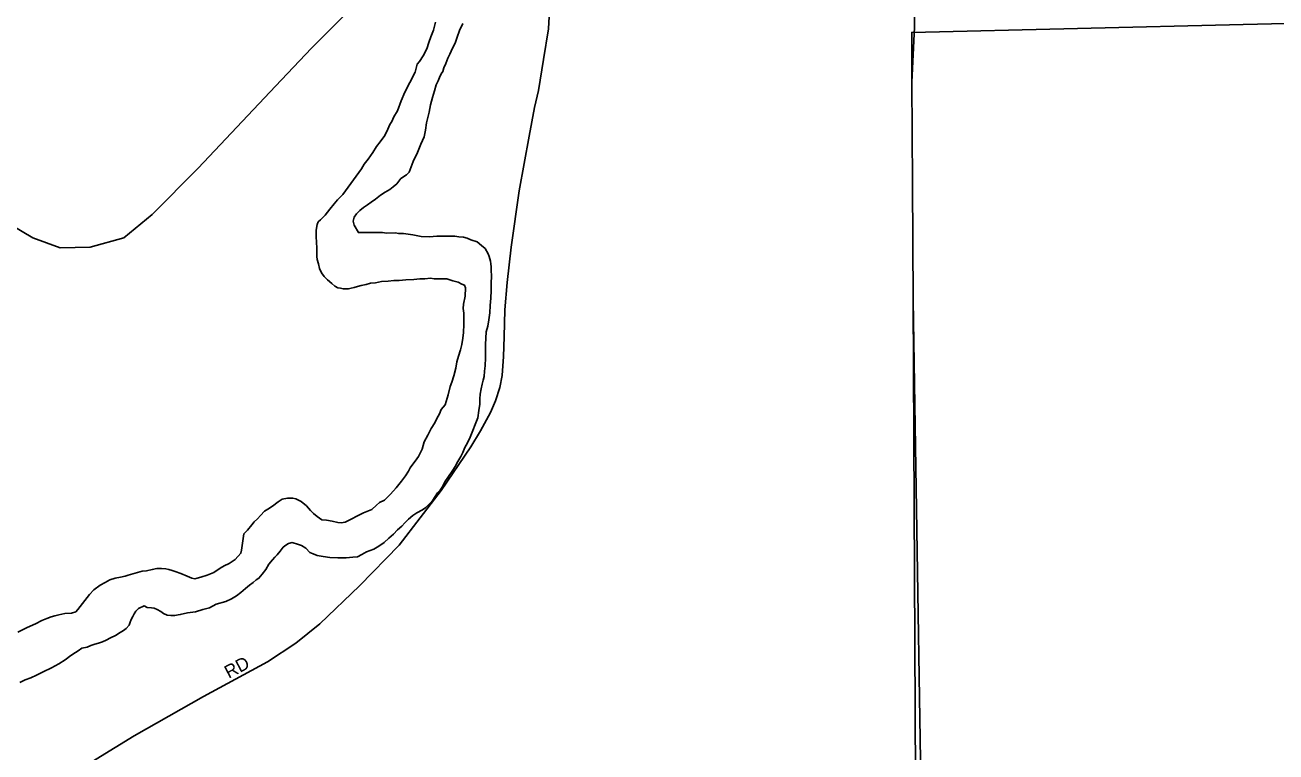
# Model space of a CAD drawing. Extents: x -561 to 1170, y 0 to 846.
# Drawn here: x 457.18 to 470.14, y 209.86 to 217.39 of the extents above; entities that cross this region are included whole.
import ezdxf

# ---------------------------------------------------------------- set-up
doc = ezdxf.new("R2010")
doc.units = 0
for name, color, linetype in [('GM_X_City_Street', 7, 'Continuous'), ('GM_X_City_Street_Text', 7, 'Continuous'), ('GM_X_County', 7, 'Continuous'), ('GM_X_Major_River', 7, 'Continuous')]:
    doc.layers.add(name, color=color, linetype=linetype)

msp = doc.modelspace()

# ---------------------------------------------------------------- linework, layer by layer
at = {"layer": 'GM_X_City_Street'}
for points in [[(466.396, 217.369), (466.387, 220.42), (466.387, 220.476)], [(459.774, 216.756), (460.147, 217.151), (461.657, 218.659), (461.874, 218.92)], [(457.476, 209.512), (458.309, 210.024), (459.029, 210.433), (459.691, 210.791), (459.986, 210.985), (460.234, 211.186), (460.644, 211.578), (461.054, 212.001), (461.49, 212.568), (461.799, 213.021), (461.899, 213.187), (462.004, 213.374), (462.054, 213.496), (462.098, 213.636), (462.124, 213.76), (462.137, 213.954), (462.143, 214.161), (462.15, 214.44), (462.176, 214.721), (462.218, 215.088), (462.3, 215.672), (462.403, 216.238), (462.46, 216.537), (462.499, 216.711), (462.553, 217.034), (462.603, 217.352), (462.619, 217.607)], [(466.427, 207.661), (466.46, 209.772), (466.382, 214.541), (466.375, 215.749), (466.37, 216.798), (466.396, 217.369)], [(456.303, 215.75), (457.257, 215.185), (457.543, 215.082), (457.851, 215.089), (458.203, 215.185), (458.496, 215.427), (458.971, 215.907), (459.774, 216.756)]]:
    msp.add_lwpolyline(points, dxfattribs=at)
at = {"layer": 'GM_X_County'}
msp.add_lwpolyline([(466.148, 281.711), (466.276, 259.428), (466.313, 253.936), (466.279, 251.796), (466.28, 247.567), (466.28, 245.072), (466.408, 237.742), (466.848, 237.719), (471.546, 237.752), (478.016, 237.883), (478.739, 226.426), (478.848, 224.815), (479.164, 220.147), (479.331, 217.621), (477.752, 217.584), (469.804, 217.395), (466.368, 217.313), (466.37, 216.798), (466.375, 215.749), (466.382, 214.541), (466.407, 209.575)], dxfattribs=at)
at = {"layer": 'GM_X_Major_River'}
for points in [[(461.432, 217.42), (461.411, 217.338), (461.385, 217.268), (461.364, 217.208), (461.342, 217.143), (461.305, 217.072), (461.268, 217.012), (461.241, 216.985), (461.22, 216.903), (461.167, 216.794), (461.113, 216.696), (461.076, 216.604), (461.039, 216.5), (461.002, 216.44), (460.98, 216.392), (460.959, 216.359), (460.938, 216.31), (460.906, 216.245), (460.858, 216.179), (460.82, 216.13), (460.783, 216.07), (460.735, 215.999), (460.692, 215.95), (460.665, 215.901), (460.611, 215.825), (460.472, 215.634), (460.418, 215.579), (460.381, 215.536), (460.338, 215.481), (460.29, 215.421), (460.241, 215.372), (460.215, 215.35), (460.204, 215.323), (460.194, 215.263), (460.194, 215.204), (460.2, 215.133), (460.201, 215.084), (460.201, 215.041), (460.201, 214.992), (460.207, 214.96)], [(460.207, 214.96), (460.201, 214.992), (460.201, 215.041), (460.201, 215.084), (460.2, 215.133), (460.194, 215.204), (460.194, 215.263), (460.204, 215.323), (460.215, 215.35), (460.241, 215.372), (460.29, 215.421), (460.338, 215.481), (460.381, 215.536), (460.418, 215.579), (460.472, 215.634), (460.611, 215.825), (460.665, 215.901), (460.692, 215.95), (460.735, 215.999), (460.783, 216.07), (460.82, 216.13), (460.858, 216.179), (460.906, 216.245), (460.938, 216.31), (460.959, 216.359), (460.98, 216.392), (461.002, 216.44), (461.039, 216.5), (461.076, 216.604), (461.113, 216.696), (461.167, 216.794), (461.22, 216.903), (461.241, 216.985), (461.268, 217.012), (461.305, 217.072), (461.342, 217.143), (461.364, 217.208), (461.385, 217.268), (461.411, 217.338), (461.432, 217.42)], [(461.959, 214.211), (461.975, 214.271), (461.985, 214.336), (461.996, 214.407), (462, 214.483), (462.005, 214.559), (462.01, 214.64), (462.009, 214.711), (462.014, 214.792), (462.008, 214.847), (462.008, 214.885), (462.007, 214.917), (462.002, 214.944), (461.99, 214.993), (461.979, 215.02), (461.946, 215.074), (461.908, 215.106), (461.864, 215.144), (461.799, 215.165), (461.761, 215.181), (461.723, 215.192), (461.674, 215.197), (461.631, 215.202), (461.582, 215.202), (461.522, 215.201), (461.446, 215.201), (461.371, 215.195), (461.284, 215.2), (461.197, 215.216), (461.099, 215.231), (461.05, 215.231), (461.018, 215.236), (460.926, 215.235), (460.882, 215.241), (460.828, 215.24), (460.768, 215.24), (460.714, 215.24), (460.671, 215.239), (460.633, 215.239), (460.589, 215.315), (460.578, 215.358), (460.588, 215.401), (460.615, 215.434), (460.647, 215.467), (460.685, 215.5), (460.728, 215.527), (460.766, 215.555), (460.809, 215.587), (460.863, 215.626), (460.911, 215.659), (460.96, 215.686), (460.992, 215.713), (461.03, 215.746), (461.073, 215.801), (461.132, 215.839), (461.159, 215.866), (461.201, 215.975), (461.244, 216.068), (461.281, 216.155), (461.313, 216.231), (461.328, 216.302), (461.338, 216.378), (461.365, 216.486), (461.38, 216.562), (461.401, 216.638), (461.422, 216.709), (461.438, 216.769), (461.459, 216.812), (461.475, 216.845), (461.491, 216.883), (461.507, 216.91), (461.518, 216.948), (461.539, 216.992), (461.56, 217.046), (461.581, 217.09), (461.608, 217.15), (461.635, 217.204), (461.656, 217.264), (461.682, 217.335), (461.714, 217.405)], [(461.714, 217.405), (461.682, 217.335), (461.656, 217.264), (461.635, 217.204), (461.608, 217.15), (461.581, 217.09), (461.56, 217.046), (461.539, 216.992), (461.518, 216.948), (461.507, 216.91), (461.491, 216.883), (461.475, 216.845), (461.459, 216.812), (461.438, 216.769), (461.422, 216.709), (461.401, 216.638), (461.38, 216.562), (461.365, 216.486), (461.338, 216.378), (461.328, 216.302), (461.313, 216.231), (461.281, 216.155), (461.244, 216.068), (461.201, 215.975), (461.159, 215.866), (461.132, 215.839), (461.073, 215.801), (461.03, 215.746), (460.992, 215.713), (460.96, 215.686), (460.911, 215.659), (460.863, 215.626), (460.809, 215.587), (460.766, 215.555), (460.728, 215.527), (460.685, 215.5), (460.647, 215.467), (460.615, 215.434), (460.588, 215.401), (460.578, 215.358), (460.589, 215.315), (460.633, 215.239), (460.671, 215.239), (460.714, 215.24), (460.768, 215.24), (460.828, 215.24), (460.882, 215.241), (460.926, 215.235), (461.018, 215.236), (461.05, 215.231), (461.099, 215.231), (461.197, 215.216), (461.284, 215.2), (461.371, 215.195), (461.446, 215.201), (461.522, 215.201), (461.582, 215.202), (461.631, 215.202), (461.674, 215.197), (461.723, 215.192), (461.761, 215.181), (461.799, 215.165), (461.864, 215.144), (461.908, 215.106), (461.946, 215.074), (461.979, 215.02), (461.99, 214.993), (462.002, 214.944), (462.007, 214.917), (462.008, 214.885), (462.008, 214.847), (462.014, 214.792), (462.009, 214.711), (462.01, 214.64), (462.005, 214.559), (462, 214.483), (461.996, 214.407), (461.985, 214.336), (461.975, 214.271), (461.959, 214.211)], [(460.207, 214.96), (460.218, 214.916), (460.23, 214.867), (460.252, 214.824), (460.279, 214.786), (460.312, 214.749), (460.356, 214.711), (460.389, 214.684), (460.421, 214.668), (460.448, 214.663), (460.476, 214.657), (460.503, 214.658), (460.53, 214.658), (460.557, 214.663), (460.589, 214.669), (460.622, 214.68), (460.66, 214.691), (460.714, 214.702), (460.757, 214.714), (460.811, 214.719), (460.871, 214.731), (460.941, 214.736), (461.001, 214.742), (461.055, 214.743), (461.125, 214.749), (461.207, 214.754), (461.271, 214.76), (461.32, 214.761), (461.38, 214.766), (461.418, 214.761), (461.45, 214.762), (461.505, 214.762), (461.548, 214.762), (461.613, 214.741), (461.668, 214.725), (461.706, 214.704), (461.733, 214.693), (461.744, 214.666), (461.739, 214.579), (461.724, 214.497), (461.719, 214.454), (461.725, 214.405), (461.725, 214.346), (461.726, 214.286), (461.721, 214.204), (461.716, 214.145), (461.706, 214.08), (461.69, 214.025), (461.669, 213.96), (461.653, 213.9), (461.643, 213.835), (461.622, 213.754), (461.601, 213.688), (461.585, 213.645), (461.564, 213.558), (461.533, 213.454), (461.49, 213.405), (461.474, 213.362), (461.447, 213.313), (461.426, 213.269), (461.388, 213.209), (461.351, 213.139), (461.314, 213.073), (461.293, 212.997), (461.255, 212.921), (461.223, 212.872), (461.196, 212.839), (461.17, 212.801), (461.154, 212.768), (461.122, 212.719), (461.079, 212.665), (461.025, 212.594), (460.966, 212.528), (460.902, 212.468), (460.853, 212.441), (460.821, 212.414), (460.772, 212.37), (460.686, 212.337), (460.497, 212.238), (460.454, 212.232), (460.421, 212.237), (460.361, 212.248), (460.302, 212.258), (460.253, 212.263), (460.204, 212.296), (460.166, 212.328), (460.138, 212.36), (460.094, 212.409), (460.04, 212.452), (460.013, 212.468), (459.985, 212.479), (459.953, 212.489), (459.899, 212.489), (459.844, 212.478), (459.801, 212.45), (459.742, 212.406), (459.694, 212.374), (459.661, 212.352), (459.618, 212.308), (459.586, 212.275), (459.554, 212.242)], [(459.554, 212.242), (459.586, 212.275), (459.618, 212.308), (459.661, 212.352), (459.694, 212.374), (459.742, 212.406), (459.801, 212.45), (459.844, 212.478), (459.899, 212.489), (459.953, 212.489), (459.985, 212.479), (460.013, 212.468), (460.04, 212.452), (460.094, 212.409), (460.138, 212.36), (460.166, 212.328), (460.204, 212.296), (460.253, 212.263), (460.302, 212.258), (460.361, 212.248), (460.421, 212.237), (460.454, 212.232), (460.497, 212.238), (460.686, 212.337), (460.772, 212.37), (460.821, 212.414), (460.853, 212.441), (460.902, 212.468), (460.966, 212.528), (461.025, 212.594), (461.079, 212.665), (461.122, 212.719), (461.154, 212.768), (461.17, 212.801), (461.196, 212.839), (461.223, 212.872), (461.255, 212.921), (461.293, 212.997), (461.314, 213.073), (461.351, 213.139), (461.388, 213.209), (461.426, 213.269), (461.447, 213.313), (461.474, 213.362), (461.49, 213.405), (461.533, 213.454), (461.564, 213.558), (461.585, 213.645), (461.601, 213.688), (461.622, 213.754), (461.643, 213.835), (461.653, 213.9), (461.669, 213.96), (461.69, 214.025), (461.706, 214.08), (461.716, 214.145), (461.721, 214.204), (461.726, 214.286), (461.725, 214.346), (461.725, 214.405), (461.719, 214.454), (461.724, 214.497), (461.739, 214.579), (461.744, 214.666), (461.733, 214.693), (461.706, 214.704), (461.668, 214.725), (461.613, 214.741), (461.548, 214.762), (461.505, 214.762), (461.45, 214.762), (461.418, 214.761), (461.38, 214.766), (461.32, 214.761), (461.271, 214.76), (461.207, 214.754), (461.125, 214.749), (461.055, 214.743), (461.001, 214.742), (460.941, 214.736), (460.871, 214.731), (460.811, 214.719), (460.757, 214.714), (460.714, 214.702), (460.66, 214.691), (460.622, 214.68), (460.589, 214.669), (460.557, 214.663), (460.53, 214.658), (460.503, 214.658), (460.476, 214.657), (460.448, 214.663), (460.421, 214.668), (460.389, 214.684), (460.356, 214.711), (460.312, 214.749), (460.279, 214.786), (460.252, 214.824), (460.23, 214.867), (460.218, 214.916), (460.207, 214.96)], [(458.267, 211.203), (458.278, 211.23), (458.294, 211.263), (458.31, 211.29), (458.326, 211.317), (458.353, 211.345), (458.412, 211.372), (458.445, 211.356), (458.488, 211.351), (458.515, 211.346), (458.548, 211.335), (458.586, 211.314), (458.614, 211.292), (458.652, 211.276), (458.69, 211.271), (458.728, 211.271), (458.787, 211.282), (458.863, 211.299), (458.944, 211.311), (459.02, 211.333), (459.09, 211.35), (459.16, 211.388), (459.258, 211.416), (459.317, 211.443), (459.371, 211.476), (459.414, 211.509), (459.462, 211.553), (459.505, 211.586), (459.543, 211.613), (459.575, 211.64), (459.602, 211.657), (459.634, 211.7), (459.672, 211.75), (459.704, 211.804), (459.742, 211.848), (459.768, 211.875), (459.79, 211.902), (459.822, 211.94), (459.854, 211.979), (459.881, 212), (459.908, 212.017), (459.946, 212.028), (460.011, 212.007), (460.044, 211.996), (460.087, 211.969), (460.131, 211.926), (460.164, 211.91), (460.207, 211.894), (460.267, 211.884), (460.338, 211.873), (460.419, 211.868), (460.506, 211.869), (460.576, 211.875), (460.625, 211.881), (460.668, 211.903), (460.717, 211.93), (460.792, 211.958), (460.846, 211.991), (460.9, 212.029), (460.948, 212.073), (460.997, 212.116), (461.04, 212.16), (461.083, 212.198), (461.115, 212.231), (461.153, 212.269), (461.196, 212.308), (461.239, 212.335), (461.298, 212.368), (461.331, 212.39), (461.374, 212.433), (461.406, 212.466), (461.422, 212.493), (461.454, 212.543), (461.481, 212.57), (461.502, 212.603), (461.529, 212.657), (461.566, 212.711), (461.604, 212.766), (461.636, 212.815), (461.662, 212.869), (461.694, 212.918), (461.716, 212.962), (461.737, 213.011), (461.764, 213.06), (461.79, 213.12), (461.87, 213.321), (461.88, 213.397), (461.89, 213.462), (461.89, 213.517), (461.895, 213.565), (461.905, 213.62), (461.916, 213.669), (461.926, 213.712), (461.936, 213.75), (461.941, 213.804), (461.946, 213.859), (461.951, 213.94), (461.95, 214.011), (461.95, 214.081), (461.955, 214.146), (461.959, 214.211)], [(461.959, 214.211), (461.955, 214.146), (461.95, 214.081), (461.95, 214.011), (461.951, 213.94), (461.946, 213.859), (461.941, 213.804), (461.936, 213.75), (461.926, 213.712), (461.916, 213.669), (461.905, 213.62), (461.895, 213.565), (461.89, 213.517), (461.89, 213.462), (461.88, 213.397), (461.87, 213.321), (461.79, 213.12), (461.764, 213.06), (461.737, 213.011), (461.716, 212.962), (461.694, 212.918), (461.662, 212.869), (461.636, 212.815), (461.604, 212.766), (461.566, 212.711), (461.529, 212.657), (461.502, 212.603), (461.481, 212.57), (461.454, 212.543), (461.422, 212.493), (461.406, 212.466), (461.374, 212.433), (461.331, 212.39), (461.298, 212.368), (461.239, 212.335), (461.196, 212.308), (461.153, 212.269), (461.115, 212.231), (461.083, 212.198), (461.04, 212.16), (460.997, 212.116), (460.948, 212.073), (460.9, 212.029), (460.846, 211.991), (460.792, 211.958), (460.717, 211.93), (460.668, 211.903), (460.625, 211.881), (460.576, 211.875), (460.506, 211.869), (460.419, 211.868), (460.338, 211.873), (460.267, 211.884), (460.207, 211.894), (460.164, 211.91), (460.131, 211.926), (460.087, 211.969), (460.044, 211.996), (460.011, 212.007), (459.946, 212.028), (459.908, 212.017), (459.881, 212), (459.854, 211.979), (459.822, 211.94), (459.79, 211.902), (459.768, 211.875), (459.742, 211.848), (459.704, 211.804), (459.672, 211.75), (459.634, 211.7), (459.602, 211.657), (459.575, 211.64), (459.543, 211.613), (459.505, 211.586), (459.462, 211.553), (459.414, 211.509), (459.371, 211.476), (459.317, 211.443), (459.258, 211.416), (459.16, 211.388), (459.09, 211.35), (459.02, 211.333), (458.944, 211.311), (458.863, 211.299), (458.787, 211.282), (458.728, 211.271), (458.69, 211.271), (458.652, 211.276), (458.614, 211.292), (458.586, 211.314), (458.548, 211.335), (458.515, 211.346), (458.488, 211.351), (458.445, 211.356), (458.412, 211.372), (458.353, 211.345), (458.326, 211.317), (458.31, 211.29), (458.294, 211.263), (458.278, 211.23), (458.267, 211.203)], [(459.554, 212.242), (459.527, 212.21), (459.484, 212.155), (459.446, 212.117), (459.421, 211.949), (459.416, 211.916), (459.357, 211.851), (459.292, 211.812), (459.243, 211.785), (459.2, 211.763), (459.136, 211.719), (459.065, 211.691), (459, 211.669), (458.963, 211.658), (458.936, 211.652), (458.908, 211.658), (458.859, 211.679), (458.794, 211.706), (458.734, 211.727), (458.702, 211.738), (458.669, 211.748), (458.637, 211.754), (458.593, 211.759), (458.544, 211.758), (458.496, 211.747), (458.436, 211.736), (458.393, 211.73), (458.344, 211.719), (458.295, 211.702), (458.247, 211.691), (458.214, 211.68), (458.166, 211.669), (458.112, 211.658), (458.057, 211.641), (458.009, 211.614), (457.955, 211.586), (457.89, 211.537), (457.847, 211.488), (457.724, 211.335), (457.703, 211.308), (457.659, 211.297), (457.589, 211.291), (457.529, 211.28), (457.486, 211.268), (457.448, 211.257), (457.405, 211.241), (457.351, 211.219), (457.286, 211.186), (457.2, 211.147), (457.103, 211.098)], [(457.103, 211.098), (457.2, 211.147), (457.286, 211.186), (457.351, 211.219), (457.405, 211.241), (457.448, 211.257), (457.486, 211.268), (457.529, 211.28), (457.589, 211.291), (457.659, 211.297), (457.703, 211.308), (457.724, 211.335), (457.847, 211.488), (457.89, 211.537), (457.955, 211.586), (458.009, 211.614), (458.057, 211.641), (458.112, 211.658), (458.166, 211.669), (458.214, 211.68), (458.247, 211.691), (458.295, 211.702), (458.344, 211.719), (458.393, 211.73), (458.436, 211.736), (458.496, 211.747), (458.544, 211.758), (458.593, 211.759), (458.637, 211.754), (458.669, 211.748), (458.702, 211.738), (458.734, 211.727), (458.794, 211.706), (458.859, 211.679), (458.908, 211.658), (458.936, 211.652), (458.963, 211.658), (459, 211.669), (459.065, 211.691), (459.136, 211.719), (459.2, 211.763), (459.243, 211.785), (459.292, 211.812), (459.357, 211.851), (459.416, 211.916), (459.421, 211.949), (459.446, 212.117), (459.484, 212.155), (459.527, 212.21), (459.554, 212.242)], [(457.124, 210.577), (457.178, 210.605), (457.237, 210.627), (457.296, 210.654), (457.367, 210.687), (457.453, 210.731), (457.529, 210.77), (457.593, 210.813), (457.652, 210.857), (457.701, 210.89), (457.728, 210.907), (457.766, 210.934), (457.82, 210.945), (457.858, 210.962), (457.901, 210.973), (457.939, 210.984), (457.982, 211), (458.02, 211.017), (458.063, 211.039), (458.117, 211.066), (458.165, 211.094), (458.198, 211.116), (458.225, 211.138), (458.257, 211.17), (458.267, 211.203)], [(458.267, 211.203), (458.257, 211.17), (458.225, 211.138), (458.198, 211.116), (458.165, 211.094), (458.117, 211.066), (458.063, 211.039), (458.02, 211.017), (457.982, 211), (457.939, 210.984), (457.901, 210.973), (457.858, 210.962), (457.82, 210.945), (457.766, 210.934), (457.728, 210.907), (457.701, 210.89), (457.652, 210.857), (457.593, 210.813), (457.529, 210.77), (457.453, 210.731), (457.367, 210.687), (457.296, 210.654), (457.237, 210.627), (457.178, 210.605), (457.124, 210.577)]]:
    msp.add_lwpolyline(points, dxfattribs=at)

# ---------------------------------------------------------------- texts
at = {"layer": 'GM_X_City_Street_Text'}
msp.add_text('RD', height=0.135, rotation=27.8967, dxfattribs=at).set_placement((459.289, 210.615))

doc.saveas('drawing.dxf')
